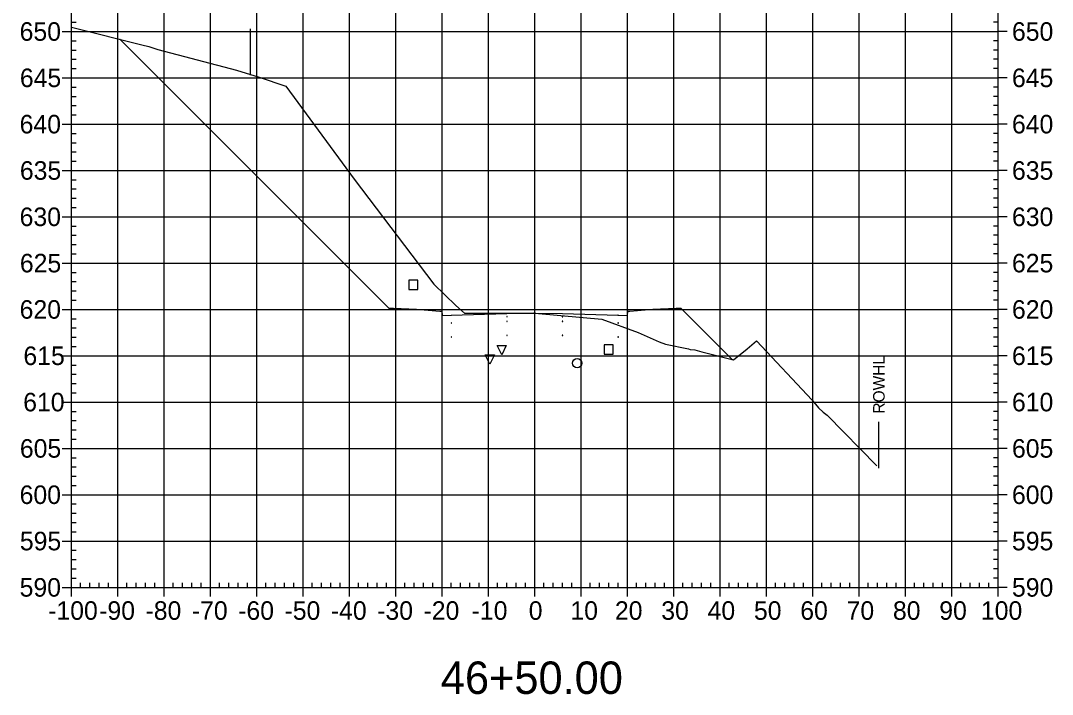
# Model space of a CAD drawing. Extents: x 708103 to 717568, y 374476 to 378707.
# Drawn here: x 712241 to 712463.7, y 377201.5 to 377347 of the extents above; entities that cross this region are included whole.
import ezdxf

# ---------------------------------------------------------------- set-up
doc = ezdxf.new("R2010")
doc.units = 0
for name, color, linetype in [('1', 7, 'Continuous'), ('10', 7, 'Continuous'), ('13', 7, 'Continuous'), ('14', 7, 'Continuous'), ('22', 7, 'Continuous'), ('4', 7, 'Continuous'), ('57', 7, 'Continuous'), ('Existing', 7, 'Continuous'), ('XS_Right_of_Way', 7, 'Continuous')]:
    doc.layers.add(name, color=color, linetype=linetype)

msp = doc.modelspace()

# ---------------------------------------------------------------- linework, layer by layer
for points in [[(712345.93, 377283.01), (712346.03, 377283.01), (712346.03, 377283.11), (712345.93, 377283.11)], [(712351.93, 377283.13), (712352.03, 377283.13), (712352.03, 377283.23), (712351.93, 377283.23)], [(712357.93, 377283.01), (712358.03, 377283.01), (712358.03, 377283.11), (712357.93, 377283.11)], [(712333.93, 377281.65), (712334.03, 377281.65), (712334.03, 377281.75), (712333.93, 377281.75)], [(712345.93, 377282.01), (712346.03, 377282.01), (712346.03, 377282.11), (712345.93, 377282.11)], [(712351.93, 377282.13), (712352.03, 377282.13), (712352.03, 377282.23), (712351.93, 377282.23)], [(712357.93, 377282.01), (712358.03, 377282.01), (712358.03, 377282.11), (712357.93, 377282.11)], [(712369.93, 377281.65), (712370.03, 377281.65), (712370.03, 377281.75), (712369.93, 377281.75)], [(712333.93, 377278.65), (712334.03, 377278.65), (712334.03, 377278.75), (712333.93, 377278.75)], [(712345.93, 377279.01), (712346.03, 377279.01), (712346.03, 377279.11), (712345.93, 377279.11)], [(712351.93, 377279.13), (712352.03, 377279.13), (712352.03, 377279.23), (712351.93, 377279.23)], [(712357.93, 377279.01), (712358.03, 377279.01), (712358.03, 377279.11), (712357.93, 377279.11)], [(712369.93, 377278.65), (712370.03, 377278.65), (712370.03, 377278.75), (712369.93, 377278.75)]]:
    msp.add_lwpolyline(points, close=True)
at = {"layer": '1'}
for points in [[(712344.85, 377274.85), (712343.85, 377276.85), (712345.85, 377276.85)], [(712342.27, 377272.85), (712341.27, 377274.85), (712343.27, 377274.85)]]:
    msp.add_lwpolyline(points, close=True, dxfattribs=at)
at = {"layer": '10'}
msp.add_lwpolyline([(712324.78, 377288.94), (712326.78, 377288.94), (712326.78, 377290.94), (712324.78, 377290.94)], close=True, dxfattribs=at)
at = {"layer": '13'}
msp.add_circle((712361.14, 377273.03), 1, dxfattribs=at)
at = {"layer": '14'}
for points in [[(712262.47, 377342.95), (712262.47, 377343), (712262.47, 377342.95), (712262.42, 377342.95), (712262.47, 377342.95), (712262.47, 377342.9), (712262.47, 377342.95), (712262.52, 377342.95)], [(712333.98, 377283.37), (712333.98, 377283.42), (712333.98, 377283.37), (712333.93, 377283.37), (712333.98, 377283.37), (712333.98, 377283.32), (712333.98, 377283.37), (712334.03, 377283.37)], [(712351.98, 377283.85), (712351.98, 377283.9), (712351.98, 377283.85), (712351.93, 377283.85), (712351.98, 377283.85), (712351.98, 377283.8), (712351.98, 377283.85), (712352.03, 377283.85)], [(712369.98, 377283.37), (712369.98, 377283.42), (712369.98, 377283.37), (712369.93, 377283.37), (712369.98, 377283.37), (712369.98, 377283.32), (712369.98, 377283.37), (712370.03, 377283.37)], [(712394.57, 377273.85), (712394.57, 377273.9), (712394.57, 377273.85), (712394.52, 377273.85), (712394.57, 377273.85), (712394.57, 377273.8), (712394.57, 377273.85), (712394.62, 377273.85)]]:
    msp.add_lwpolyline(points, dxfattribs=at)
at = {"layer": '22'}
msp.add_lwpolyline([(712262.47, 377342.95), (712320.48, 377284.93), (712321.48, 377284.89), (712326.48, 377284.69), (712331.48, 377284.29), (712331.9, 377284.29), (712331.98, 377283.29), (712333.98, 377283.37), (712345.98, 377283.73), (712351.98, 377283.85), (712357.98, 377283.73), (712369.98, 377283.37), (712371.98, 377283.29), (712372.07, 377284.29), (712372.48, 377284.29), (712377.48, 377284.69), (712382.48, 377284.89), (712383.48, 377284.93), (712394.57, 377273.85)], dxfattribs=at)
at = {"layer": '4'}
msp.add_lwpolyline([(712366.94, 377275.01), (712368.94, 377275.01), (712368.94, 377277.01), (712366.94, 377277.01)], close=True, dxfattribs=at)
at = {"layer": '57'}
for p, q in [((712251.98, 377224.63), (712251.98, 377364.63)), ((712251.98, 377224.63), (712251.98, 377364.63)), ((712261.98, 377224.63), (712261.98, 377364.63)), ((712271.98, 377224.63), (712271.98, 377364.63)), ((712281.98, 377224.63), (712281.98, 377364.63)), ((712291.98, 377224.63), (712291.98, 377364.63)), ((712301.98, 377224.63), (712301.98, 377364.63)), ((712311.98, 377224.63), (712311.98, 377364.63)), ((712321.98, 377224.63), (712321.98, 377364.63)), ((712331.98, 377224.63), (712331.98, 377364.63)), ((712341.98, 377224.63), (712341.98, 377364.63)), ((712351.98, 377224.63), (712351.98, 377364.63)), ((712361.98, 377224.63), (712361.98, 377364.63)), ((712371.98, 377224.63), (712371.98, 377364.63)), ((712381.98, 377224.63), (712381.98, 377364.63)), ((712391.98, 377224.63), (712391.98, 377364.63)), ((712401.98, 377224.63), (712401.98, 377364.63)), ((712411.98, 377224.63), (712411.98, 377364.63)), ((712421.98, 377224.63), (712421.98, 377364.63)), ((712431.98, 377224.63), (712431.98, 377364.63)), ((712441.98, 377224.63), (712441.98, 377364.63)), ((712451.98, 377224.63), (712451.98, 377364.63)), ((712451.98, 377224.63), (712451.98, 377364.63)), ((712251.98, 377346.63), (712252.98, 377346.63)), ((712451.98, 377346.63), (712450.98, 377346.63)), ((712249.98, 377344.63), (712251.98, 377344.63)), ((712251.98, 377344.63), (712451.98, 377344.63)), ((712251.98, 377342.63), (712252.98, 377342.63)), ((712451.98, 377342.63), (712450.98, 377342.63)), ((712453.98, 377344.63), (712451.98, 377344.63)), ((712251.98, 377340.63), (712252.98, 377340.63)), ((712451.98, 377340.63), (712450.98, 377340.63)), ((712251.98, 377338.63), (712252.98, 377338.63)), ((712451.98, 377338.63), (712450.98, 377338.63)), ((712251.98, 377336.63), (712252.98, 377336.63)), ((712451.98, 377336.63), (712450.98, 377336.63)), ((712249.98, 377334.63), (712251.98, 377334.63)), ((712251.98, 377334.63), (712451.98, 377334.63)), ((712453.98, 377334.63), (712451.98, 377334.63)), ((712251.98, 377332.63), (712252.98, 377332.63)), ((712451.98, 377332.63), (712450.98, 377332.63)), ((712251.98, 377330.63), (712252.98, 377330.63)), ((712451.98, 377330.63), (712450.98, 377330.63)), ((712251.98, 377328.63), (712252.98, 377328.63)), ((712451.98, 377328.63), (712450.98, 377328.63)), ((712251.98, 377326.63), (712252.98, 377326.63)), ((712451.98, 377326.63), (712450.98, 377326.63)), ((712249.98, 377324.63), (712251.98, 377324.63)), ((712251.98, 377324.63), (712451.98, 377324.63)), ((712251.98, 377322.63), (712252.98, 377322.63)), ((712451.98, 377322.63), (712450.98, 377322.63)), ((712453.98, 377324.63), (712451.98, 377324.63)), ((712251.98, 377320.63), (712252.98, 377320.63)), ((712451.98, 377320.63), (712450.98, 377320.63)), ((712251.98, 377318.63), (712252.98, 377318.63)), ((712451.98, 377318.63), (712450.98, 377318.63)), ((712251.98, 377316.63), (712252.98, 377316.63)), ((712451.98, 377316.63), (712450.98, 377316.63)), ((712249.98, 377314.63), (712251.98, 377314.63)), ((712251.98, 377314.63), (712451.98, 377314.63)), ((712453.98, 377314.63), (712451.98, 377314.63)), ((712251.98, 377312.63), (712252.98, 377312.63)), ((712451.98, 377312.63), (712450.98, 377312.63)), ((712251.98, 377310.63), (712252.98, 377310.63)), ((712451.98, 377310.63), (712450.98, 377310.63)), ((712251.98, 377308.63), (712252.98, 377308.63)), ((712451.98, 377308.63), (712450.98, 377308.63)), ((712249.98, 377304.63), (712251.98, 377304.63)), ((712251.98, 377306.63), (712252.98, 377306.63)), ((712251.98, 377304.63), (712451.98, 377304.63)), ((712451.98, 377306.63), (712450.98, 377306.63)), ((712453.98, 377304.63), (712451.98, 377304.63)), ((712251.98, 377302.63), (712252.98, 377302.63)), ((712451.98, 377302.63), (712450.98, 377302.63)), ((712251.98, 377300.63), (712252.98, 377300.63)), ((712451.98, 377300.63), (712450.98, 377300.63)), ((712251.98, 377298.63), (712252.98, 377298.63)), ((712451.98, 377298.63), (712450.98, 377298.63)), ((712251.98, 377296.63), (712252.98, 377296.63)), ((712451.98, 377296.63), (712450.98, 377296.63)), ((712249.98, 377294.63), (712251.98, 377294.63)), ((712251.98, 377294.63), (712451.98, 377294.63)), ((712453.98, 377294.63), (712451.98, 377294.63)), ((712251.98, 377292.63), (712252.98, 377292.63)), ((712451.98, 377292.63), (712450.98, 377292.63)), ((712251.98, 377290.63), (712252.98, 377290.63)), ((712451.98, 377290.63), (712450.98, 377290.63)), ((712251.98, 377288.63), (712252.98, 377288.63)), ((712451.98, 377288.63), (712450.98, 377288.63)), ((712249.98, 377284.63), (712251.98, 377284.63)), ((712251.98, 377286.63), (712252.98, 377286.63)), ((712251.98, 377284.63), (712451.98, 377284.63)), ((712451.98, 377286.63), (712450.98, 377286.63)), ((712453.98, 377284.63), (712451.98, 377284.63)), ((712251.98, 377282.63), (712252.98, 377282.63)), ((712451.98, 377282.63), (712450.98, 377282.63)), ((712251.98, 377280.63), (712252.98, 377280.63)), ((712451.98, 377280.63), (712450.98, 377280.63)), ((712251.98, 377278.63), (712252.98, 377278.63)), ((712451.98, 377278.63), (712450.98, 377278.63)), ((712251.98, 377276.63), (712252.98, 377276.63)), ((712451.98, 377276.63), (712450.98, 377276.63)), ((712249.98, 377274.63), (712251.98, 377274.63)), ((712251.98, 377274.63), (712451.98, 377274.63)), ((712453.98, 377274.63), (712451.98, 377274.63)), ((712251.98, 377272.63), (712252.98, 377272.63)), ((712451.98, 377272.63), (712450.98, 377272.63)), ((712251.98, 377270.63), (712252.98, 377270.63)), ((712451.98, 377270.63), (712450.98, 377270.63)), ((712251.98, 377268.63), (712252.98, 377268.63)), ((712451.98, 377268.63), (712450.98, 377268.63)), ((712249.98, 377264.63), (712251.98, 377264.63)), ((712251.98, 377266.63), (712252.98, 377266.63)), ((712251.98, 377264.63), (712451.98, 377264.63)), ((712451.98, 377266.63), (712450.98, 377266.63)), ((712453.98, 377264.63), (712451.98, 377264.63)), ((712251.98, 377262.63), (712252.98, 377262.63)), ((712451.98, 377262.63), (712450.98, 377262.63)), ((712251.98, 377260.63), (712252.98, 377260.63)), ((712451.98, 377260.63), (712450.98, 377260.63)), ((712251.98, 377258.63), (712252.98, 377258.63)), ((712451.98, 377258.63), (712450.98, 377258.63)), ((712251.98, 377256.63), (712252.98, 377256.63)), ((712451.98, 377256.63), (712450.98, 377256.63)), ((712249.98, 377254.63), (712251.98, 377254.63)), ((712251.98, 377254.63), (712451.98, 377254.63)), ((712453.98, 377254.63), (712451.98, 377254.63)), ((712251.98, 377252.63), (712252.98, 377252.63)), ((712451.98, 377252.63), (712450.98, 377252.63)), ((712251.98, 377250.63), (712252.98, 377250.63)), ((712451.98, 377250.63), (712450.98, 377250.63)), ((712251.98, 377248.63), (712252.98, 377248.63)), ((712451.98, 377248.63), (712450.98, 377248.63)), ((712249.98, 377244.63), (712251.98, 377244.63)), ((712251.98, 377246.63), (712252.98, 377246.63)), ((712251.98, 377244.63), (712451.98, 377244.63)), ((712451.98, 377246.63), (712450.98, 377246.63)), ((712453.98, 377244.63), (712451.98, 377244.63)), ((712251.98, 377242.63), (712252.98, 377242.63)), ((712451.98, 377242.63), (712450.98, 377242.63)), ((712251.98, 377240.63), (712252.98, 377240.63)), ((712451.98, 377240.63), (712450.98, 377240.63)), ((712251.98, 377238.63), (712252.98, 377238.63)), ((712451.98, 377238.63), (712450.98, 377238.63)), ((712251.98, 377236.63), (712252.98, 377236.63)), ((712451.98, 377236.63), (712450.98, 377236.63)), ((712249.98, 377234.63), (712251.98, 377234.63)), ((712251.98, 377234.63), (712451.98, 377234.63)), ((712453.98, 377234.63), (712451.98, 377234.63)), ((712251.98, 377232.63), (712252.98, 377232.63)), ((712451.98, 377232.63), (712450.98, 377232.63)), ((712251.98, 377230.63), (712252.98, 377230.63)), ((712451.98, 377230.63), (712450.98, 377230.63)), ((712251.98, 377228.63), (712252.98, 377228.63)), ((712451.98, 377228.63), (712450.98, 377228.63)), ((712249.98, 377224.63), (712251.98, 377224.63)), ((712251.98, 377226.63), (712252.98, 377226.63)), ((712251.98, 377224.63), (712451.98, 377224.63)), ((712251.98, 377224.63), (712451.98, 377224.63)), ((712251.98, 377222.63), (712251.98, 377224.63)), ((712253.98, 377224.63), (712253.98, 377225.63)), ((712255.98, 377224.63), (712255.98, 377225.63)), ((712257.98, 377224.63), (712257.98, 377225.63)), ((712259.98, 377224.63), (712259.98, 377225.63)), ((712261.98, 377222.63), (712261.98, 377224.63)), ((712263.98, 377224.63), (712263.98, 377225.63)), ((712265.98, 377224.63), (712265.98, 377225.63)), ((712267.98, 377224.63), (712267.98, 377225.63)), ((712269.98, 377224.63), (712269.98, 377225.63)), ((712271.98, 377222.63), (712271.98, 377224.63)), ((712273.98, 377224.63), (712273.98, 377225.63)), ((712275.98, 377224.63), (712275.98, 377225.63)), ((712277.98, 377224.63), (712277.98, 377225.63)), ((712279.98, 377224.63), (712279.98, 377225.63)), ((712281.98, 377222.63), (712281.98, 377224.63)), ((712283.98, 377224.63), (712283.98, 377225.63)), ((712285.98, 377224.63), (712285.98, 377225.63)), ((712287.98, 377224.63), (712287.98, 377225.63)), ((712289.98, 377224.63), (712289.98, 377225.63)), ((712291.98, 377222.63), (712291.98, 377224.63)), ((712293.98, 377224.63), (712293.98, 377225.63)), ((712295.98, 377224.63), (712295.98, 377225.63)), ((712297.98, 377224.63), (712297.98, 377225.63)), ((712299.98, 377224.63), (712299.98, 377225.63)), ((712301.98, 377222.63), (712301.98, 377224.63)), ((712303.98, 377224.63), (712303.98, 377225.63)), ((712305.98, 377224.63), (712305.98, 377225.63)), ((712307.98, 377224.63), (712307.98, 377225.63)), ((712309.98, 377224.63), (712309.98, 377225.63)), ((712311.98, 377222.63), (712311.98, 377224.63)), ((712313.98, 377224.63), (712313.98, 377225.63)), ((712315.98, 377224.63), (712315.98, 377225.63)), ((712317.98, 377224.63), (712317.98, 377225.63)), ((712319.98, 377224.63), (712319.98, 377225.63)), ((712321.98, 377222.63), (712321.98, 377224.63)), ((712323.98, 377224.63), (712323.98, 377225.63)), ((712325.98, 377224.63), (712325.98, 377225.63)), ((712327.98, 377224.63), (712327.98, 377225.63)), ((712329.98, 377224.63), (712329.98, 377225.63)), ((712331.98, 377222.63), (712331.98, 377224.63)), ((712333.98, 377224.63), (712333.98, 377225.63)), ((712335.98, 377224.63), (712335.98, 377225.63)), ((712337.98, 377224.63), (712337.98, 377225.63)), ((712339.98, 377224.63), (712339.98, 377225.63)), ((712341.98, 377222.63), (712341.98, 377224.63)), ((712343.98, 377224.63), (712343.98, 377225.63)), ((712345.98, 377224.63), (712345.98, 377225.63)), ((712347.98, 377224.63), (712347.98, 377225.63)), ((712349.98, 377224.63), (712349.98, 377225.63)), ((712351.98, 377222.63), (712351.98, 377224.63)), ((712353.98, 377224.63), (712353.98, 377225.63)), ((712355.98, 377224.63), (712355.98, 377225.63)), ((712357.98, 377224.63), (712357.98, 377225.63)), ((712359.98, 377224.63), (712359.98, 377225.63)), ((712361.98, 377222.63), (712361.98, 377224.63)), ((712363.98, 377224.63), (712363.98, 377225.63)), ((712365.98, 377224.63), (712365.98, 377225.63)), ((712367.98, 377224.63), (712367.98, 377225.63)), ((712369.98, 377224.63), (712369.98, 377225.63)), ((712371.98, 377222.63), (712371.98, 377224.63)), ((712373.98, 377224.63), (712373.98, 377225.63)), ((712375.98, 377224.63), (712375.98, 377225.63)), ((712377.98, 377224.63), (712377.98, 377225.63)), ((712379.98, 377224.63), (712379.98, 377225.63)), ((712381.98, 377222.63), (712381.98, 377224.63)), ((712383.98, 377224.63), (712383.98, 377225.63)), ((712385.98, 377224.63), (712385.98, 377225.63)), ((712387.98, 377224.63), (712387.98, 377225.63)), ((712389.98, 377224.63), (712389.98, 377225.63)), ((712391.98, 377222.63), (712391.98, 377224.63)), ((712393.98, 377224.63), (712393.98, 377225.63)), ((712395.98, 377224.63), (712395.98, 377225.63)), ((712397.98, 377224.63), (712397.98, 377225.63)), ((712399.98, 377224.63), (712399.98, 377225.63)), ((712401.98, 377222.63), (712401.98, 377224.63)), ((712403.98, 377224.63), (712403.98, 377225.63)), ((712405.98, 377224.63), (712405.98, 377225.63)), ((712407.98, 377224.63), (712407.98, 377225.63)), ((712409.98, 377224.63), (712409.98, 377225.63)), ((712411.98, 377222.63), (712411.98, 377224.63)), ((712413.98, 377224.63), (712413.98, 377225.63)), ((712415.98, 377224.63), (712415.98, 377225.63)), ((712417.98, 377224.63), (712417.98, 377225.63)), ((712419.98, 377224.63), (712419.98, 377225.63)), ((712421.98, 377222.63), (712421.98, 377224.63)), ((712423.98, 377224.63), (712423.98, 377225.63)), ((712425.98, 377224.63), (712425.98, 377225.63)), ((712427.98, 377224.63), (712427.98, 377225.63)), ((712429.98, 377224.63), (712429.98, 377225.63)), ((712431.98, 377222.63), (712431.98, 377224.63)), ((712433.98, 377224.63), (712433.98, 377225.63)), ((712435.98, 377224.63), (712435.98, 377225.63)), ((712437.98, 377224.63), (712437.98, 377225.63)), ((712439.98, 377224.63), (712439.98, 377225.63)), ((712441.98, 377222.63), (712441.98, 377224.63)), ((712443.98, 377224.63), (712443.98, 377225.63)), ((712445.98, 377224.63), (712445.98, 377225.63)), ((712447.98, 377224.63), (712447.98, 377225.63)), ((712449.98, 377224.63), (712449.98, 377225.63)), ((712451.98, 377226.63), (712450.98, 377226.63)), ((712451.98, 377222.63), (712451.98, 377224.63)), ((712453.98, 377224.63), (712451.98, 377224.63))]:
    msp.add_line(p, q, dxfattribs=at)
at = {"layer": 'Existing'}
msp.add_lwpolyline([(712251.98, 377345.59), (712267.77, 377341.61), (712268.1, 377341.54), (712268.73, 377341.36), (712270.66, 377340.75), (712287.59, 377336.27), (712292.54, 377334.77), (712298.25, 377332.86), (712313.04, 377312.76), (712330.23, 377290.06), (712334.96, 377285.5), (712336.82, 377283.84), (712351.2, 377283.86), (712351.71, 377283.88), (712352.79, 377283.77), (712366.46, 377282.56), (712374.3, 377279.63), (712378.81, 377277.65), (712380.18, 377277.14), (712385.16, 377276.12), (712385.52, 377275.98), (712386.52, 377275.92), (712388.06, 377275.49), (712394.86, 377273.77), (712397.86, 377276.12), (712399.88, 377277.86), (712411.87, 377265.06), (712413.24, 377263.39), (712414.26, 377262.43), (712415.12, 377261.77), (712425.8, 377250.88)], dxfattribs=at)
at = {"layer": 'XS_Right_of_Way'}
for p, q in [((712290.58, 377345.22), (712290.58, 377335.22)), ((712426.19, 377260.38), (712426.19, 377250.38))]:
    msp.add_line(p, q, dxfattribs=at)

# ---------------------------------------------------------------- texts
at = {"layer": '1'}
msp.add_text('46+50.00', height=7, dxfattribs=at).set_placement((712331.71, 377201.63))
at = {"layer": '14'}
for p in [(712321.45, 377284.84), (712382.45, 377284.84), (712321.45, 377284.17), (712326.45, 377283.97), (712377.45, 377283.97), (712382.45, 377284.17)]:
    msp.add_text('+', height=0.1, dxfattribs=at).set_placement(p)
at = {"layer": '57'}
for s, p in [('650', (712240.81, 377342.63)), ('650', (712454.98, 377342.63)), ('645', (712240.86, 377332.63)), ('645', (712454.98, 377332.63)), ('640', (712240.81, 377322.63)), ('640', (712454.98, 377322.63)), ('635', (712240.86, 377312.63)), ('635', (712454.98, 377312.63)), ('630', (712240.81, 377302.63)), ('630', (712454.98, 377302.63)), ('625', (712240.86, 377292.63)), ('625', (712454.98, 377292.63)), ('620', (712240.81, 377282.63)), ('620', (712454.98, 377282.63)), ('615', (712241.63, 377272.63)), ('615', (712454.98, 377272.63)), ('610', (712241.58, 377262.63)), ('610', (712454.98, 377262.63)), ('605', (712240.86, 377252.63)), ('605', (712454.98, 377252.63)), ('600', (712240.81, 377242.63)), ('600', (712454.98, 377242.63)), ('595', (712240.86, 377232.63)), ('595', (712454.98, 377232.63)), ('590', (712240.81, 377222.63)), ('590', (712454.98, 377222.63)), ('-100', (712246.97, 377217.63)), ('-90', (712257.98, 377217.63)), ('-80', (712267.98, 377217.63)), ('-70', (712277.98, 377217.63)), ('-60', (712287.98, 377217.63)), ('-50', (712297.98, 377217.63)), ('-40', (712307.98, 377217.63)), ('-30', (712317.98, 377217.63)), ('-20', (712327.98, 377217.63)), ('-10', (712338.37, 377217.63)), ('0', (712350.69, 377217.63)), ('10', (712359.68, 377217.63)), ('20', (712369.29, 377217.63)), ('30', (712379.29, 377217.63)), ('40', (712389.29, 377217.63)), ('50', (712399.29, 377217.63)), ('60', (712409.29, 377217.63)), ('70', (712419.29, 377217.63)), ('80', (712429.29, 377217.63)), ('90', (712439.29, 377217.63)), ('100', (712448.28, 377217.63))]:
    msp.add_text(s, height=4, dxfattribs=at).set_placement(p)
at = {"layer": 'XS_Right_of_Way'}
msp.add_text('ROWHL', height=2.5, rotation=90, dxfattribs=at).set_placement((712427.51, 377262.14))

doc.saveas('drawing.dxf')
